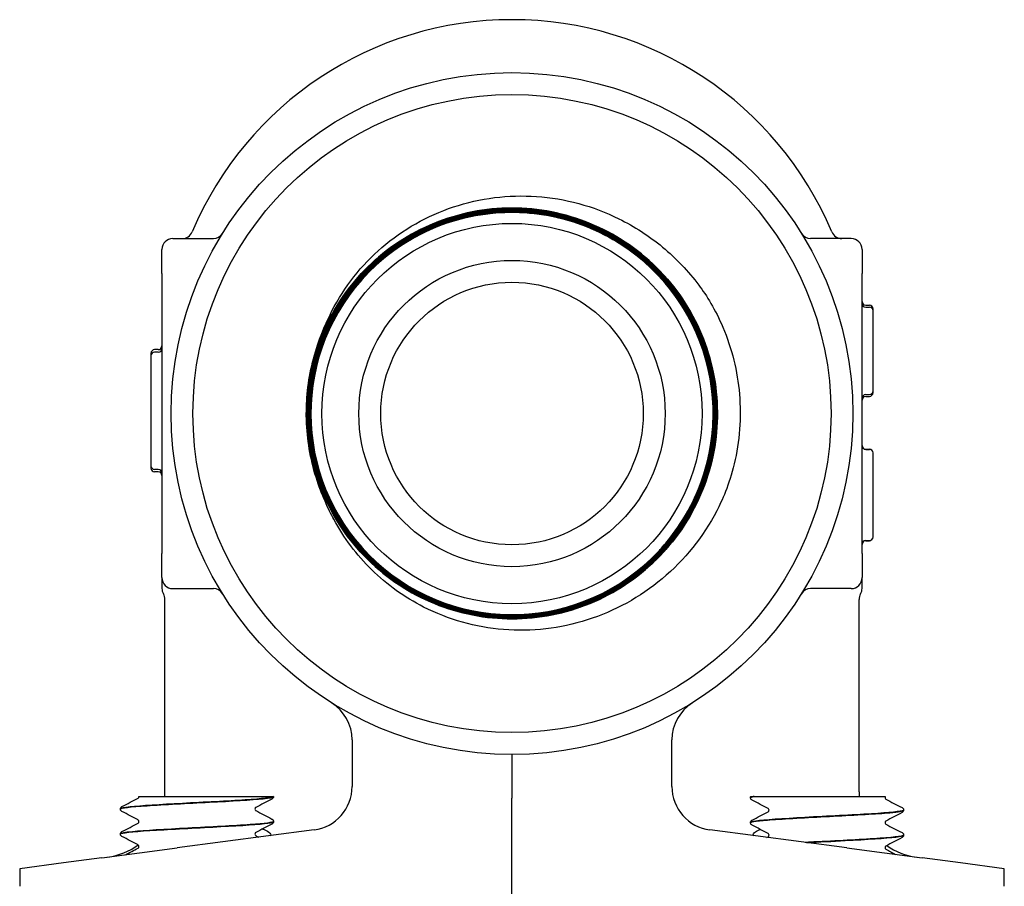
# Model space of a CAD drawing. Header units: inches. Extents: x 24 to 1128, y -94 to 748.
# Tile 512 of 546: x 655.01 to 657.82, y 578.52 to 581. Entities that reach past the tile are written whole.
import ezdxf

# ---------------------------------------------------------------- set-up
doc = ezdxf.new("R2010")
doc.units = ezdxf.units.IN
doc.header["$LTSCALE"] = 32
doc.header["$MEASUREMENT"] = 0
doc.layers.add('Visible (ANSI)', color=7, linetype='Continuous', lineweight=30)

msp = doc.modelspace()

# ---------------------------------------------------------------- linework, layer by layer
at = {"layer": 'Visible (ANSI)'}
for p, q in [((655.44654, 580.37141), (655.56218, 580.37141)), ((657.38404, 580.37141), (657.2684, 580.37141)), ((655.41529, 580.27141), (655.41529, 580.34016)), ((657.41529, 580.34016), (657.41529, 580.27141)), ((655.41529, 580.27141), (655.41529, 580.13889)), ((657.41529, 580.13889), (657.41529, 580.27141)), ((657.42571, 580.18077), (657.43612, 580.18077)), ((657.42571, 580.1755), (657.43612, 580.1755)), ((657.44654, 580.16508), (657.44654, 580.17035)), ((657.44654, 579.93592), (657.44654, 580.16508)), ((655.41529, 580.13889), (655.41529, 579.60392)), ((657.41529, 579.60392), (657.41529, 580.13889)), ((655.40487, 580.05398), (655.39446, 580.05398)), ((655.38404, 580.04356), (655.38404, 580.0365)), ((655.38404, 580.0365), (655.38404, 579.72234)), ((655.40487, 580.04692), (655.39446, 580.04692)), ((657.42571, 579.9255), (657.43612, 579.9255)), ((657.42571, 579.92044), (657.43612, 579.92044)), ((657.44654, 579.93085), (657.44654, 579.93595)), ((657.42571, 579.76955), (657.43612, 579.76955)), ((657.42571, 579.76915), (657.43612, 579.76915)), ((657.44654, 579.75873), (657.44654, 579.75914)), ((657.44654, 579.63888), (657.44654, 579.75873)), ((655.38404, 579.72237), (655.38404, 579.71528)), ((655.40487, 579.71192), (655.39446, 579.71192)), ((655.40487, 579.70486), (655.39446, 579.70486)), ((657.44654, 579.51923), (657.44654, 579.63888)), ((655.41529, 579.60392), (655.41529, 579.47141)), ((657.41529, 579.47141), (657.41529, 579.60392)), ((657.44654, 579.51863), (657.44654, 579.51923)), ((657.42571, 579.50882), (657.43612, 579.50882)), ((657.42571, 579.50821), (657.43612, 579.50821)), ((655.41529, 579.40266), (655.41529, 579.47141)), ((657.41529, 579.47141), (657.41529, 579.40266)), ((655.41529, 579.40266), (655.41529, 579.37206)), ((657.41529, 579.37222), (657.41529, 579.40266)), ((655.44654, 579.37141), (655.56218, 579.37141)), ((657.38404, 579.37141), (657.2684, 579.37141)), ((655.42404, 578.79048), (655.42404, 579.34016)), ((657.40654, 578.79048), (657.40654, 579.34016)), ((655.95851, 578.93932), (655.95851, 578.80603)), ((656.87207, 578.80603), (656.87207, 578.93932)), ((656.41529, 578.89766), (656.41529, 578.77278)), ((655.3495, 578.77766), (655.3495, 578.77766)), ((655.3495, 578.77766), (655.3693, 578.77766)), ((655.3693, 578.77766), (655.7023, 578.77766)), ((655.7023, 578.77766), (655.734, 578.77766)), ((655.73404, 578.77766), (655.734, 578.77766)), ((655.73404, 578.77722), (655.73404, 578.77766)), ((656.41529, 577.99641), (656.41529, 578.77278)), ((657.09654, 578.77404), (657.09654, 578.77471)), ((657.09729, 578.77766), (657.10383, 578.77766)), ((657.10749, 578.77766), (657.10383, 578.77766)), ((657.10749, 578.77766), (657.16765, 578.77766)), ((657.16765, 578.77766), (657.48005, 578.77766)), ((657.48005, 578.77766), (657.48209, 578.77766)), ((655.29654, 578.74147), (655.29654, 578.74214)), ((657.53404, 578.73829), (657.53404, 578.73896)), ((655.73404, 578.70572), (655.73404, 578.70639)), ((657.09654, 578.70254), (657.09654, 578.70321)), ((655.84983, 578.6821), (655.45881, 578.63062)), ((657.37177, 578.63062), (656.98076, 578.6821)), ((655.29654, 578.66997), (655.29654, 578.67064)), ((657.53404, 578.66679), (657.53404, 578.66746)), ((655.24398, 578.60234), (655.45881, 578.63062)), ((657.37177, 578.63062), (657.5866, 578.60234)), ((655.13418, 578.58788), (655.00904, 578.57141)), ((655.24398, 578.60234), (655.13418, 578.58788)), ((657.69641, 578.58788), (657.5866, 578.60234)), ((657.82154, 578.57141), (657.69641, 578.58788)), ((655.00904, 578.57141), (655.00904, 578.54111)), ((657.82154, 578.54111), (657.82154, 578.57141)), ((655.00904, 578.54111), (655.00904, 578.52105)), ((657.82154, 578.52105), (657.82154, 578.54111))]:
    msp.add_line(p, q, dxfattribs=at)
for radius in [0.97375, 0.91125, 0.54316, 0.4375, 0.375]:
    msp.add_circle((656.41529, 579.87141), radius, dxfattribs=at)
for centre, radius, start, end in [((656.41529, 580.00516), 0.99125, 22.87693, 157.12307), ((656.41529, 579.87141), 0.57441, 319.86113, 316.72231), ((655.47322, 580.40266), 0.03125, 270, 337.12307), ((657.35736, 580.40266), 0.03125, 202.87693, 270), ((655.44654, 580.34016), 0.03125, 90, 180), ((655.56218, 580.40266), 0.03125, 270, 328.08862), ((657.2684, 580.40266), 0.03125, 211.91138, 270), ((657.38404, 580.34016), 0.03125, 0, 90), ((657.42571, 580.19118), 0.01042, 180, 270), ((657.42571, 580.18592), 0.01042, 180, 270), ((657.43612, 580.17035), 0.01042, 0, 90), ((657.43612, 580.16508), 0.01042, 0, 90), ((655.39446, 580.04356), 0.01042, 90, 180), ((655.40487, 580.0644), 0.01042, 270, 0), ((655.40487, 580.05734), 0.01042, 270, 0), ((655.39446, 580.0365), 0.01042, 90, 180), ((657.42571, 579.91508), 0.01042, 90, 180), ((657.42571, 579.91002), 0.01042, 90, 180), ((657.43612, 579.93592), 0.01042, 270, 0), ((657.43612, 579.93085), 0.01042, 270, 0), ((656.41529, 579.87141), 0.5875, 178.62118, 181.76001), ((657.42571, 579.77997), 0.01042, 180, 270), ((657.42571, 579.77957), 0.01042, 180, 270), ((657.43612, 579.75914), 0.01042, 0, 90), ((657.43612, 579.75873), 0.01042, 0, 90), ((655.39446, 579.72234), 0.01042, 180, 270), ((655.39446, 579.71528), 0.01042, 180, 270), ((655.40487, 579.7015), 0.01042, 0, 90), ((655.40487, 579.69445), 0.01042, 0, 90), ((657.43612, 579.51923), 0.01042, 270, 0), ((657.43612, 579.51863), 0.01042, 270, 0), ((656.41529, 579.87141), 0.57441, 316.72231, 319.86113), ((657.42571, 579.4984), 0.01042, 90, 180), ((657.42571, 579.49779), 0.01042, 90, 180), ((655.44654, 579.40266), 0.03125, 180, 270), ((657.38404, 579.40266), 0.03125, 270, 0), ((655.44654, 579.37205), 0.03125, 180, 210.68342), ((655.39279, 579.34016), 0.03125, 0, 30.68342), ((655.56218, 579.34016), 0.03125, 31.91138, 90), ((657.2684, 579.34016), 0.03125, 90, 148.08862), ((657.43779, 579.34016), 0.03125, 149.31658, 180), ((657.38404, 579.37205), 0.03125, 329.31658, 0), ((655.83351, 578.93932), 0.125, 0, 58.02878), ((656.99707, 578.93932), 0.125, 121.97122, 180), ((655.23654, 578.79048), 0.1875, 356.07978, 0), ((655.83351, 578.80603), 0.125, 277.5, 0), ((656.99707, 578.80603), 0.125, 180, 262.5), ((657.59404, 578.79048), 0.1875, 180, 183.92022), ((655.23654, 578.79048), 0.1875, 277.5, 306.16215), ((657.59404, 578.79048), 0.1875, 234.79985, 262.5)]:
    msp.add_arc(centre, radius, start, end, dxfattribs=at)
for points, knots in [([(655.90098, 580.16436), (655.93624, 580.23356), (655.98479, 580.29514), (656.10367, 580.39735), (656.17319, 580.43658), (656.32461, 580.48689), (656.40522, 580.49697), (656.56719, 580.48583), (656.64695, 580.46419), (656.76505, 580.40596), (656.80696, 580.37876), (656.88401, 580.31488), (656.91881, 580.27834), (656.94903, 580.23813)], [0, 0, 0, 0, 0.5918694, 0.5918694, 1.1941403, 1.1941403, 1.8068093, 1.8068093, 2.4298728, 2.4298728, 2.8087072, 2.8087072, 3.1913265, 3.1913265, 3.1913265, 3.1913265]), ([(655.82807, 579.85337), (655.82575, 579.92985), (655.8384, 580.00605), (655.89219, 580.1493), (655.93282, 580.21499), (656.03697, 580.32706), (656.09948, 580.37239), (656.23837, 580.43651), (656.3134, 580.45469), (656.46621, 580.46127), (656.54252, 580.4496), (656.68635, 580.39766), (656.7525, 580.35789), (656.86582, 580.25524), (656.9119, 580.19334), (656.97774, 580.05537), (656.99686, 579.98062), (657.00537, 579.82801), (656.99467, 579.75161), (656.9446, 579.60722), (656.9057, 579.54061), (656.80456, 579.42608), (656.74329, 579.37924), (656.60625, 579.3117), (656.5318, 579.29164), (656.3794, 579.28121), (656.30292, 579.29093), (656.158, 579.33914), (656.09095, 579.37716), (655.97522, 579.47678), (655.92764, 579.53741), (655.85841, 579.67349), (655.83742, 579.74764), (655.82506, 579.89979), (655.8338, 579.97634), (655.88014, 580.12176), (655.91729, 580.18925), (656.01537, 580.30616), (656.07535, 580.35448), (656.21045, 580.42538), (656.28428, 580.44729), (656.43617, 580.46157), (656.51277, 580.45381), (656.65868, 580.40935), (656.72659, 580.37308), (656.84466, 580.27656), (656.8937, 580.21723), (656.96626, 580.08312), (656.98909, 580.00963), (657.00529, 579.85803), (656.9985, 579.78138), (656.95593, 579.63502), (656.92055, 579.5667), (656.82559, 579.44749), (656.76693, 579.39773), (656.63384, 579.32352), (656.56068, 579.29977), (656.4094, 579.28167), (656.33273, 579.28748), (656.18593, 579.32817), (656.11721, 579.36266), (655.99688, 579.45603), (655.94642, 579.51402), (655.87057, 579.64608), (655.84591, 579.71888), (655.8259, 579.86982), (655.83074, 579.94651), (655.86954, 580.09372), (655.90313, 580.16283), (655.99491, 580.28425), (656.05222, 580.33541), (656.18322, 580.41288), (656.25565, 580.43844), (656.40623, 580.46035), (656.48293, 580.45649), (656.63052, 580.41959), (656.7, 580.38689), (656.82251, 580.29672), (656.87436, 580.2401), (656.95342, 580.11018), (656.97989, 580.03812), (657.00369, 579.88793), (657.00081, 579.81124), (656.9658, 579.66328), (656.93401, 579.59344), (656.84545, 579.46988), (656.78953, 579.41735), (656.66071, 579.33669), (656.58904, 579.30934), (656.43926, 579.28365), (656.36258, 579.28556), (656.21429, 579.31866), (656.1441, 579.34954), (656.01951, 579.43647), (655.96631, 579.49168), (655.88407, 579.61939), (655.85583, 579.69066), (655.82826, 579.84001), (655.82919, 579.91665), (655.8604, 580.06526), (655.89037, 580.13579), (655.97565, 580.26139), (656.03015, 580.31526), (656.15672, 580.39905), (656.22758, 580.42817), (656.37647, 580.45762), (656.45307, 580.45765), (656.60196, 580.42835), (656.67283, 580.3993), (656.79942, 580.31567), (656.85393, 580.2619), (656.93927, 580.13648), (656.96927, 580.06604), (657.00058, 579.91763), (657.00159, 579.84109), (656.9742, 579.69193), (656.94607, 579.62075), (656.8641, 579.49319), (656.81105, 579.43803), (656.68681, 579.35117), (656.6168, 579.3203), (656.4689, 579.28713), (656.39242, 579.28516), (656.24303, 579.31064), (656.17154, 579.33784), (656.04304, 579.41813), (655.98725, 579.47044), (655.89888, 579.5935), (655.86713, 579.66307), (655.83212, 579.81044), (655.82917, 579.88683), (655.85274, 580.03644), (655.87903, 580.10822), (655.95763, 580.23765), (656.00919, 580.29406), (656.13104, 580.38393), (656.20015, 580.41653), (656.34697, 580.45338), (656.42328, 580.4573), (656.57307, 580.43564), (656.64513, 580.41029), (656.77546, 580.33338), (656.83249, 580.28257), (656.92383, 580.16195), (656.95729, 580.0933), (656.99598, 579.94705), (657.00085, 579.87085), (656.98111, 579.72089), (656.95669, 579.64856), (656.88149, 579.51735), (656.83144, 579.45973), (656.71206, 579.36692), (656.64389, 579.33262), (656.49824, 579.29211), (656.42215, 579.28627), (656.27205, 579.3041), (656.19947, 579.32759), (656.0674, 579.40107), (656.00918, 579.45035), (655.91493, 579.56846), (655.87979, 579.63615), (655.83746, 579.78119), (655.83066, 579.85714), (655.84658, 580.00736), (655.86913, 580.08019), (655.94088, 580.21309), (655.9894, 580.27189), (656.10623, 580.36757), (656.17342, 580.40354), (656.31781, 580.44767), (656.39362, 580.45543), (656.54393, 580.44143), (656.617, 580.41982), (656.75071, 580.3498), (656.81008, 580.30207), (656.90717, 580.18654), (656.94396, 580.11984), (656.9899, 579.97612), (656.99861, 579.90046), (656.98653, 579.75008), (656.96585, 579.6768), (656.89758, 579.5423), (656.85064, 579.48236), (656.73642, 579.38388), (656.67024, 579.34627), (656.5272, 579.29855), (656.45171, 579.28889), (656.30129, 579.29906), (656.2278, 579.31878), (656.09253, 579.3853), (656.03205, 579.43145), (655.93219, 579.54434), (655.89377, 579.60999), (655.84427, 579.75232), (655.83366, 579.82764), (655.84191, 579.97808), (655.86069, 580.05176), (655.92545, 580.18778), (655.9708, 580.2488), (656.08234, 580.35002), (656.14746, 580.38924), (656.28906, 580.44051), (656.36418, 580.45207), (656.51462, 580.44572), (656.58849, 580.42789), (656.72522, 580.3649), (656.78678, 580.32035), (656.88933, 580.21018), (656.92935, 580.1456), (656.98238, 580.00476), (656.99487, 579.92984), (656.99044, 579.77943), (656.97355, 579.70539), (656.91234, 579.56796), (656.86861, 579.50588), (656.75982, 579.40201), (656.6958, 579.3612), (656.55573, 579.30643), (656.48102, 579.29299), (656.33067, 579.29552), (656.25646, 579.31145), (656.11836, 579.37088), (656.05577, 579.41379), (655.9506, 579.52119), (655.90901, 579.58465), (655.8525, 579.72392), (655.83813, 579.7984), (655.83875, 579.94868), (655.85373, 580.02303), (655.91136, 580.16179), (655.95345, 580.22487), (656.05944, 580.33133), (656.12233, 580.37369), (656.26078, 580.43192), (656.33503, 580.44722), (656.4852, 580.44851), (656.55969, 580.43448), (656.69907, 580.37864), (656.76264, 580.33738), (656.87036, 580.23282), (656.91349, 580.17052), (656.97343, 580.0329), (656.98967, 579.9589), (656.99285, 579.80886), (656.97977, 579.73425), (656.92575, 579.59426), (656.88532, 579.53022), (656.7822, 579.42125), (656.72049, 579.37736), (656.58373, 579.31573), (656.51, 579.29856), (656.3601, 579.29348), (656.28538, 579.30561), (656.14481, 579.35782), (656.0803, 579.3974), (655.97011, 579.49907), (655.92547, 579.56018), (655.86215, 579.69605), (655.84407, 579.76952), (655.83709, 579.91924), (655.84826, 579.99406), (655.89865, 580.13519), (655.93739, 580.20015), (656.03759, 580.31155), (656.09808, 580.35693), (656.23306, 580.42192), (656.30624, 580.44092), (656.45576, 580.44979), (656.53067, 580.43958), (656.67233, 580.39101), (656.73774, 580.35312), (656.85033, 580.25441), (656.89644, 580.19453), (656.96309, 580.06048), (656.98301, 579.98759), (656.99376, 579.83829), (656.9845, 579.76331), (656.93813, 579.62226), (656.9019, 579.55738), (656.85442, 579.50112)], [0, 0, 0, 0, 0.5832189, 0.5832189, 1.1663464, 1.1663464, 1.7493825, 1.7493825, 2.3323271, 2.3323271, 2.9151804, 2.9151804, 3.4979422, 3.4979422, 4.0806126, 4.0806126, 4.6631916, 4.6631916, 5.2456792, 5.2456792, 5.8280754, 5.8280754, 6.4103801, 6.4103801, 6.9925935, 6.9925935, 7.5747154, 7.5747154, 8.1567459, 8.1567459, 8.738685, 8.738685, 9.3205327, 9.3205327, 9.9022889, 9.9022889, 10.4839537, 10.4839537, 11.0655271, 11.0655271, 11.6470091, 11.6470091, 12.2283997, 12.2283997, 12.8096989, 12.8096989, 13.3909066, 13.3909066, 13.9720229, 13.9720229, 14.5530478, 14.5530478, 15.1339813, 15.1339813, 15.7148233, 15.7148233, 16.295574, 16.295574, 16.8762332, 16.8762332, 17.456801, 17.456801, 18.0372773, 18.0372773, 18.6176623, 18.6176623, 19.1979558, 19.1979558, 19.7781579, 19.7781579, 20.3582685, 20.3582685, 20.9382878, 20.9382878, 21.5182156, 21.5182156, 22.098052, 22.098052, 22.677797, 22.677797, 23.2574505, 23.2574505, 23.8370126, 23.8370126, 24.4164833, 24.4164833, 24.9958626, 24.9958626, 25.5751504, 25.5751504, 26.1543469, 26.1543469, 26.7334519, 26.7334519, 27.3124654, 27.3124654, 27.8913876, 27.8913876, 28.4702183, 28.4702183, 29.0489575, 29.0489575, 29.6276054, 29.6276054, 30.2061618, 30.2061618, 30.7846268, 30.7846268, 31.3630004, 31.3630004, 31.9412825, 31.9412825, 32.5194732, 32.5194732, 33.0975725, 33.0975725, 33.6755803, 33.6755803, 34.2534967, 34.2534967, 34.8313217, 34.8313217, 35.4090552, 35.4090552, 35.9866974, 35.9866974, 36.564248, 36.564248, 37.1417073, 37.1417073, 37.7190751, 37.7190751, 38.2963515, 38.2963515, 38.8735364, 38.8735364, 39.45063, 39.45063, 40.027632, 40.027632, 40.6045427, 40.6045427, 41.1813619, 41.1813619, 41.7580897, 41.7580897, 42.334726, 42.334726, 42.9112709, 42.9112709, 43.4877244, 43.4877244, 44.0640864, 44.0640864, 44.640357, 44.640357, 45.2165362, 45.2165362, 45.7926239, 45.7926239, 46.3686202, 46.3686202, 46.9445251, 46.9445251, 47.5203385, 47.5203385, 48.0960604, 48.0960604, 48.671691, 48.671691, 49.2472301, 49.2472301, 49.8226777, 49.8226777, 50.398034, 50.398034, 50.9732987, 50.9732987, 51.5484721, 51.5484721, 52.123554, 52.123554, 52.6985444, 52.6985444, 53.2734434, 53.2734434, 53.848251, 53.848251, 54.4229671, 54.4229671, 54.9975918, 54.9975918, 55.5721251, 55.5721251, 56.1465669, 56.1465669, 56.7209172, 56.7209172, 57.2951761, 57.2951761, 57.8693436, 57.8693436, 58.4434196, 58.4434196, 59.0174042, 59.0174042, 59.5912974, 59.5912974, 60.1650991, 60.1650991, 60.7388093, 60.7388093, 61.3124281, 61.3124281, 61.8859555, 61.8859555, 62.4593914, 62.4593914, 63.0327359, 63.0327359, 63.6059889, 63.6059889, 64.1791505, 64.1791505, 64.7522206, 64.7522206, 65.3251993, 65.3251993, 65.8980865, 65.8980865, 66.4708823, 66.4708823, 67.0435866, 67.0435866, 67.6161995, 67.6161995, 68.1887209, 68.1887209, 68.7611509, 68.7611509, 69.3334894, 69.3334894, 69.9057365, 69.9057365, 70.4778922, 70.4778922, 71.0499563, 71.0499563, 71.6219291, 71.6219291, 72.1938104, 72.1938104, 72.7656002, 72.7656002, 73.3372986, 73.3372986, 73.9089055, 73.9089055, 74.480421, 74.480421, 75.051845, 75.051845, 75.6231776, 75.6231776, 76.1944187, 76.1944187, 76.7655683, 76.7655683, 77.3366265, 77.3366265, 77.9075933, 77.9075933, 78.4784686, 78.4784686, 79.0492524, 79.0492524, 79.6199448, 79.6199448, 80.1815227, 80.1815227, 80.1815227, 80.1815227]), ([(656.83348, 579.47763), (656.85657, 579.50213), (656.87751, 579.52866), (656.93702, 579.61956), (656.96538, 579.68957), (656.99367, 579.83655), (656.99332, 579.9121), (656.96367, 580.05883), (656.93465, 580.1286), (656.85149, 580.2531), (656.79814, 580.30664), (656.67391, 580.39024), (656.60421, 580.41951), (656.45751, 580.44968), (656.38191, 580.45029), (656.23472, 580.42248), (656.16453, 580.39433), (656.03891, 580.3127), (655.98467, 580.26), (655.89944, 580.13675), (655.86927, 580.06739), (655.83722, 579.92098), (655.83566, 579.84535), (655.86161, 579.69772), (655.88889, 579.62714), (655.96898, 579.50041), (656.02102, 579.44546), (656.14326, 579.35862), (656.21228, 579.32756), (656.35836, 579.29364), (656.43402, 579.29111), (656.58206, 579.31521), (656.65303, 579.34161), (656.78085, 579.42013), (656.83648, 579.47151), (656.92492, 579.59272), (656.95688, 579.66138), (656.99267, 579.80712), (656.99616, 579.88279), (656.97393, 580.03122), (656.94841, 580.10256), (656.87146, 580.23145), (656.82076, 580.28777), (656.70061, 580.3778), (656.6323, 580.41065), (656.48694, 580.44831), (656.41127, 580.45276), (656.26247, 580.43239), (656.19076, 580.40777), (656.06082, 580.33241), (656.00383, 580.28239), (655.91223, 580.16331), (655.8785, 580.09539), (655.83897, 579.95042), (655.83356, 579.87476), (655.85205, 579.72561), (655.87578, 579.65356), (655.94953, 579.52259), (655.99886, 579.46493), (656.11684, 579.37176), (656.18438, 579.33715), (656.32893, 579.29576), (656.40456, 579.28939), (656.55403, 579.306), (656.62643, 579.32883), (656.75841, 579.40096), (656.81672, 579.44958), (656.91144, 579.56645), (656.94693, 579.63359), (656.99017, 579.7777), (656.99751, 579.85329), (656.98279, 580.00305), (656.96086, 580.07578), (656.89036, 580.20876), (656.84245, 580.26772), (656.72671, 580.36397), (656.65999, 580.40034), (656.51635, 580.44543), (656.4408, 580.45373), (656.29077, 580.4409), (656.21772, 580.41989), (656.08378, 580.35103), (656.02417, 580.30384), (655.9264, 580.18926), (655.88917, 580.12296), (655.84222, 579.9798), (655.83296, 579.90432), (655.8439, 579.75404), (655.864, 579.68068), (655.93119, 579.54579), (655.97765, 579.48555), (656.09106, 579.38627), (656.15693, 579.34818), (656.29956, 579.29939), (656.37497, 579.28916), (656.52548, 579.2982), (656.59913, 579.31738), (656.73496, 579.3829), (656.79582, 579.42863), (656.8966, 579.54084), (656.93555, 579.60626), (656.98617, 579.74836), (656.99736, 579.82368), (656.99023, 579.97439), (656.97197, 580.04833), (656.90813, 580.18506), (656.86315, 580.24654), (656.75216, 580.3488), (656.68719, 580.3886), (656.54565, 580.44105), (656.47043, 580.4532), (656.31955, 580.44798), (656.24533, 580.43065), (656.10772, 580.36851), (656.04563, 580.32429), (655.9419, 580.21452), (655.90126, 580.15003), (655.84698, 580.00907), (655.83387, 579.93396), (655.83718, 579.78292), (655.85358, 579.70845), (655.91401, 579.56996), (655.95747, 579.50728), (656.06598, 579.40211), (656.12999, 579.36062), (656.27034, 579.30452), (656.34533, 579.29045), (656.49649, 579.29185), (656.57122, 579.30731), (656.71055, 579.36602), (656.77382, 579.4087), (656.88043, 579.51594), (656.92275, 579.57947), (656.98067, 579.71918), (656.9957, 579.79404), (656.99622, 579.9453), (656.98169, 580.02027), (656.92472, 580.16042), (656.88281, 580.22427), (656.77686, 580.3323), (656.71384, 580.37546), (656.57478, 580.43518), (656.50007, 580.45116), (656.34873, 580.4536), (656.27353, 580.44002), (656.13258, 580.38479), (656.06817, 580.34367), (655.95872, 580.23903), (655.91475, 580.17652), (655.85323, 580.03814), (655.83628, 579.96359), (655.83192, 579.81219), (655.84456, 579.73679), (655.89803, 579.59505), (655.93836, 579.53008), (656.04167, 579.41925), (656.10366, 579.37445), (656.24134, 579.31114), (656.31571, 579.29324), (656.46714, 579.28696), (656.54275, 579.29864), (656.68524, 579.35035), (656.75076, 579.38987), (656.86297, 579.49183), (656.90858, 579.55329), (656.97367, 579.69025), (656.99252, 579.76443), (657.00073, 579.91587), (656.99, 579.99167), (656.94008, 580.1349), (656.90136, 580.20096), (656.80076, 580.31452), (656.73985, 580.36094), (656.60364, 580.4278), (656.52965, 580.44761), (656.37824, 580.45774), (656.30226, 580.44797), (656.15831, 580.39984), (656.09172, 580.36193), (655.97682, 580.26272), (655.92961, 580.20236), (655.86097, 580.06693), (655.84022, 579.99315), (655.82815, 579.84177), (655.83697, 579.76563), (655.88331, 579.62099), (655.92038, 579.55388), (656.01819, 579.43765), (656.07799, 579.38965), (656.21263, 579.31926), (656.28618, 579.29755), (656.43749, 579.28356), (656.51379, 579.29142), (656.6591, 579.33594), (656.72672, 579.37219), (656.84425, 579.46858), (656.89304, 579.5278), (656.96518, 579.66162), (656.98783, 579.73494), (657.00375, 579.88616), (656.99686, 579.96261), (656.95415, 580.10856), (656.91874, 580.17668), (656.82379, 580.2955), (656.76516, 580.34507), (656.63218, 580.41895), (656.5591, 580.44254), (656.408, 580.46039), (656.33142, 580.45446), (656.18484, 580.41359), (656.11624, 580.37902), (655.99615, 580.28553), (655.9458, 580.22749), (655.8702, 580.09537), (655.84566, 580.02255), (655.82589, 579.87159), (655.83084, 579.7949), (655.86988, 579.64771), (655.9036, 579.57864), (655.99562, 579.45729), (656.05305, 579.40618), (656.18429, 579.32885), (656.25684, 579.30338), (656.40763, 579.28167), (656.48443, 579.28566), (656.63219, 579.32285), (656.70173, 579.35571), (656.82432, 579.44625), (656.87619, 579.50306), (656.95522, 579.63339), (656.98163, 579.70565), (657.00526, 579.85626), (657.00225, 579.93315), (656.96691, 580.08147), (656.93492, 580.15147), (656.84589, 580.27527), (656.7897, 580.32789), (656.6603, 580.40862), (656.58833, 580.43597), (656.43794, 580.46152), (656.36097, 580.45948), (656.21212, 580.426), (656.14167, 580.39488), (656.01667, 580.30737), (655.96331, 580.25182), (655.88088, 580.12338), (655.85261, 580.05171), (655.82514, 579.90157), (655.8262, 579.82452), (655.8578, 579.67516), (655.88805, 579.60428), (655.97402, 579.4781), (656.02893, 579.424), (656.1564, 579.3399), (656.22774, 579.3107), (656.37763, 579.28131), (656.45473, 579.28139), (656.60457, 579.31112), (656.67588, 579.34048), (656.80322, 579.4249), (656.85805, 579.47915), (656.94381, 579.60562), (656.97393, 579.67664), (657.00525, 579.82623), (657.00614, 579.90338), (656.9783, 580.05368), (656.94983, 580.1254), (656.86698, 580.25389), (656.8134, 580.30943), (656.68794, 580.39685), (656.61727, 580.42789), (656.46799, 580.46112), (656.39081, 580.463), (656.24007, 580.43705), (656.16795, 580.40947), (656.03833, 580.32821), (655.98208, 580.2753), (655.90348, 580.1655), (655.87671, 580.11308), (655.83957, 580.00205), (655.82939, 579.94407), (655.82796, 579.88555)], [24.7442257, 24.7442257, 24.7442257, 24.7442257, 25.0019287, 25.0019287, 25.572211, 25.572211, 26.1425846, 26.1425846, 26.7130496, 26.7130496, 27.283606, 27.283606, 27.8542538, 27.8542538, 28.4249929, 28.4249929, 28.9958235, 28.9958235, 29.5667455, 29.5667455, 30.1377589, 30.1377589, 30.7088637, 30.7088637, 31.2800598, 31.2800598, 31.8513474, 31.8513474, 32.4227264, 32.4227264, 32.9941967, 32.9941967, 33.5657585, 33.5657585, 34.1374116, 34.1374116, 34.7091561, 34.7091561, 35.2809921, 35.2809921, 35.8529194, 35.8529194, 36.4249381, 36.4249381, 36.9970482, 36.9970482, 37.5692497, 37.5692497, 38.1415426, 38.1415426, 38.7139268, 38.7139268, 39.2864025, 39.2864025, 39.8589696, 39.8589696, 40.431628, 40.431628, 41.0043778, 41.0043778, 41.5772191, 41.5772191, 42.1501517, 42.1501517, 42.7231757, 42.7231757, 43.2962911, 43.2962911, 43.8694978, 43.8694978, 44.442796, 44.442796, 45.0161856, 45.0161856, 45.5896665, 45.5896665, 46.1632388, 46.1632388, 46.7369025, 46.7369025, 47.3106576, 47.3106576, 47.8845041, 47.8845041, 48.458442, 48.458442, 49.0324712, 49.0324712, 49.6065919, 49.6065919, 50.1808039, 50.1808039, 50.7551073, 50.7551073, 51.3295021, 51.3295021, 51.9039883, 51.9039883, 52.4785658, 52.4785658, 53.0532348, 53.0532348, 53.6279951, 53.6279951, 54.2028468, 54.2028468, 54.7777899, 54.7777899, 55.3528244, 55.3528244, 55.9279502, 55.9279502, 56.5031675, 56.5031675, 57.0784761, 57.0784761, 57.6538761, 57.6538761, 58.2293675, 58.2293675, 58.8049502, 58.8049502, 59.3806244, 59.3806244, 59.9563899, 59.9563899, 60.5322468, 60.5322468, 61.1081951, 61.1081951, 61.6842347, 61.6842347, 62.2603657, 62.2603657, 62.8365881, 62.8365881, 63.4129019, 63.4129019, 63.9893071, 63.9893071, 64.5658036, 64.5658036, 65.1423916, 65.1423916, 65.7190709, 65.7190709, 66.2958415, 66.2958415, 66.8727036, 66.8727036, 67.449657, 67.449657, 68.0267018, 68.0267018, 68.603838, 68.603838, 69.1810655, 69.1810655, 69.7583844, 69.7583844, 70.3357947, 70.3357947, 70.9132964, 70.9132964, 71.4908894, 71.4908894, 72.0685738, 72.0685738, 72.6463496, 72.6463496, 73.2242168, 73.2242168, 73.8021753, 73.8021753, 74.3802252, 74.3802252, 74.9583665, 74.9583665, 75.5365991, 75.5365991, 76.1149231, 76.1149231, 76.6933385, 76.6933385, 77.2718453, 77.2718453, 77.8504434, 77.8504434, 78.4291329, 78.4291329, 79.0079138, 79.0079138, 79.586786, 79.586786, 80.1657496, 80.1657496, 80.7448046, 80.7448046, 81.3239509, 81.3239509, 81.9031886, 81.9031886, 82.4825177, 82.4825177, 83.0619381, 83.0619381, 83.6414499, 83.6414499, 84.2210531, 84.2210531, 84.8007477, 84.8007477, 85.3805336, 85.3805336, 85.9604108, 85.9604108, 86.5403795, 86.5403795, 87.1204395, 87.1204395, 87.7005908, 87.7005908, 88.2808336, 88.2808336, 88.8611677, 88.8611677, 89.4415931, 89.4415931, 90.0221099, 90.0221099, 90.6027181, 90.6027181, 91.1834177, 91.1834177, 91.7642086, 91.7642086, 92.3450909, 92.3450909, 92.9260645, 92.9260645, 93.5071295, 93.5071295, 94.0882858, 94.0882858, 94.6695336, 94.6695336, 95.2508726, 95.2508726, 95.8323031, 95.8323031, 96.4138249, 96.4138249, 96.995438, 96.995438, 97.5771426, 97.5771426, 98.1589384, 98.1589384, 98.7408257, 98.7408257, 99.3228043, 99.3228043, 99.9048742, 99.9048742, 100.4870355, 100.4870355, 101.0692882, 101.0692882, 101.6516322, 101.6516322, 102.2340676, 102.2340676, 102.8165944, 102.8165944, 103.3992125, 103.3992125, 103.9819219, 103.9819219, 104.4277936, 104.4277936, 104.8737194, 104.8737194, 104.8737194, 104.8737194]), ([(656.94903, 580.23813), (656.97126, 580.20855), (656.99606, 580.16856), (657.04335, 580.05733), (657.05935, 579.99247), (657.06494, 579.92646)], [0, 0, 0, 0, 0.28196185, 0.28196185, 0.6226335, 0.6226335, 0.6226335, 0.6226335]), ([(655.82796, 579.88555), (655.82923, 579.94059), (655.83791, 579.99505), (655.86879, 580.09844), (655.88739, 580.13769), (655.90098, 580.16436)], [0.03549164, 0.03549164, 0.03549164, 0.03549164, 0.45566772, 0.45566772, 0.85591276, 0.85591276, 0.85591276, 0.85591276]), ([(657.06494, 579.92646), (657.07059, 579.85981), (657.06559, 579.79255), (657.03564, 579.66778), (657.01524, 579.6221), (657.00008, 579.59324)], [0, 0, 0, 0, 0.50969402, 0.50969402, 0.97918413, 0.97918413, 0.97918413, 0.97918413]), ([(655.90625, 579.5694), (655.89114, 579.5976), (655.87138, 579.63794), (655.83894, 579.74274), (655.82972, 579.79774), (655.82807, 579.85337)], [0, 0, 0, 0, 0.24378304, 0.24378304, 0.49639854, 0.49639854, 0.49639854, 0.49639854]), ([(657.00008, 579.59324), (656.96119, 579.51921), (656.90832, 579.45343), (656.78116, 579.34684), (656.70843, 579.3067), (656.55281, 579.25716), (656.47159, 579.24778), (656.31142, 579.26082), (656.23399, 579.28262), (656.10838, 579.34653), (656.05832, 579.38241), (655.97135, 579.46754), (655.9348, 579.51612), (655.90625, 579.5694)], [0, 0, 0, 0, 0.637222, 0.637222, 1.2647089, 1.2647089, 1.8824576, 1.8824576, 2.490465, 2.490465, 2.9578106, 2.9578106, 3.4191938, 3.4191938, 3.4191938, 3.4191938]), ([(655.29654, 578.74145), (655.29646, 578.74472), (655.32502, 578.748), (655.37281, 578.75128), (655.42114, 578.75459), (655.4882, 578.7579), (655.55104, 578.76122), (655.61418, 578.76454), (655.67185, 578.76787), (655.70414, 578.7712), (655.72361, 578.77321), (655.73401, 578.77522), (655.73404, 578.77722)], [-9.4333151, -9.4333151, -9.4333151, -9.4333151, -8.569564, -8.569564, -8.569564, -7.6960367, -7.6960367, -7.6960367, -6.8183862, -6.8183862, -6.8183862, -6.2894058, -6.2894058, -6.2894058, -6.2894058]), ([(655.734, 578.77766), (655.7327, 578.77436), (655.70215, 578.77105), (655.65274, 578.76775), (655.60333, 578.76444), (655.53599, 578.76114), (655.47364, 578.75784), (655.4113, 578.75453), (655.35511, 578.75123), (655.3242, 578.74793), (655.30616, 578.746), (655.29693, 578.74407), (655.29685, 578.74214)], [0.0265881, 0.0265881, 0.0265881, 0.0265881, 0.8976269, 0.8976269, 0.8976269, 1.7685955, 1.7685955, 1.7685955, 2.6394946, 2.6394946, 2.6394946, 3.1478132, 3.1478132, 3.1478132, 3.1478132]), ([(655.34727, 578.77306), (655.34727, 578.77306), (655.34751, 578.77315), (655.34827, 578.77395), (655.34863, 578.7744), (655.34926, 578.77574), (655.3495, 578.77664), (655.3495, 578.77756)], [0.002645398, 0.002645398, 0.002645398, 0.002645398, 0.027589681, 0.027589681, 0.042171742, 0.042171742, 0.057287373, 0.057287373, 0.057287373, 0.057287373]), ([(655.73404, 578.7772), (655.73398, 578.77574), (655.73343, 578.77437), (655.73219, 578.77249), (655.73152, 578.77188), (655.73036, 578.77099), (655.72984, 578.77068), (655.72933, 578.77042)], [0, 0, 0, 0, 0.020588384, 0.020588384, 0.04017257, 0.04017257, 0.058516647, 0.058516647, 0.058516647, 0.058516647]), ([(657.10125, 578.76724), (657.10047, 578.76765), (657.09962, 578.76815), (657.09822, 578.76959), (657.09772, 578.77023), (657.0969, 578.77189), (657.09659, 578.77294), (657.09654, 578.77402)], [0, 0, 0, 0, 0.028459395, 0.028459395, 0.043235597, 0.043235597, 0.058545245, 0.058545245, 0.058545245, 0.058545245]), ([(657.48109, 578.77438), (657.48109, 578.77299), (657.48165, 578.7717), (657.48259, 578.77042), (657.48294, 578.77014), (657.48325, 578.76991), (657.48331, 578.76988), (657.48331, 578.76988)], [0, 0, 0, 0, 0.022828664, 0.022828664, 0.041633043, 0.041633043, 0.054614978, 0.054614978, 0.054614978, 0.054614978]), ([(655.29654, 578.74217), (655.29661, 578.74362), (655.29715, 578.74499), (655.2984, 578.74687), (655.29906, 578.74748), (655.30022, 578.74837), (655.30074, 578.74868), (655.30125, 578.74895)], [0, 0, 0, 0, 0.020588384, 0.020588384, 0.04017257, 0.04017257, 0.058516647, 0.058516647, 0.058516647, 0.058516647]), ([(655.30125, 578.73467), (655.30047, 578.73508), (655.29962, 578.73557), (655.29822, 578.73702), (655.29772, 578.73766), (655.2969, 578.73931), (655.29659, 578.74036), (655.29654, 578.74145)], [0, 0, 0, 0, 0.028459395, 0.028459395, 0.043235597, 0.043235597, 0.058545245, 0.058545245, 0.058545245, 0.058545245]), ([(655.68331, 578.7463), (655.68331, 578.7463), (655.68307, 578.74621), (655.68231, 578.74541), (655.68195, 578.74496), (655.68132, 578.74363), (655.68109, 578.74272), (655.68109, 578.74181)], [0.002645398, 0.002645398, 0.002645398, 0.002645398, 0.027589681, 0.027589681, 0.042171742, 0.042171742, 0.057287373, 0.057287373, 0.057287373, 0.057287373]), ([(655.68109, 578.74181), (655.68109, 578.74042), (655.68165, 578.73913), (655.68259, 578.73784), (655.68294, 578.73757), (655.68325, 578.73734), (655.68331, 578.73731), (655.68331, 578.73731)], [0, 0, 0, 0, 0.022828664, 0.022828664, 0.041633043, 0.041633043, 0.054614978, 0.054614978, 0.054614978, 0.054614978]), ([(657.0966, 578.70252), (657.09671, 578.70548), (657.11953, 578.70844), (657.15945, 578.7114), (657.20436, 578.71473), (657.27006, 578.71806), (657.33383, 578.72139), (657.39737, 578.7247), (657.45781, 578.72802), (657.49442, 578.73134), (657.52, 578.73366), (657.53361, 578.73598), (657.53382, 578.73829)], [-12.8541981, -12.8541981, -12.8541981, -12.8541981, -12.0740419, -12.0740419, -12.0740419, -11.1962178, -11.1962178, -11.1962178, -10.321672, -10.321672, -10.321672, -9.7102888, -9.7102888, -9.7102888, -9.7102888]), ([(657.534, 578.73899), (657.53404, 578.73866), (657.5338, 578.73834), (657.53328, 578.73802), (657.52801, 578.73471), (657.49362, 578.73141), (657.44182, 578.72811), (657.3877, 578.72466), (657.3156, 578.7212), (657.25208, 578.71775), (657.18905, 578.71433), (657.13582, 578.7109), (657.11173, 578.70748), (657.10172, 578.70606), (657.09682, 578.70463), (657.09688, 578.70321)], [3.4247869, 3.4247869, 3.4247869, 3.4247869, 3.5103246, 3.5103246, 3.5103246, 4.381086, 4.381086, 4.381086, 5.2910547, 5.2910547, 5.2910547, 6.1939142, 6.1939142, 6.1939142, 6.5686962, 6.5686962, 6.5686962, 6.5686962]), ([(657.1495, 578.73863), (657.1495, 578.74001), (657.14893, 578.74131), (657.148, 578.74259), (657.14764, 578.74286), (657.14733, 578.74309), (657.14727, 578.74312), (657.14727, 578.74312)], [0, 0, 0, 0, 0.022828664, 0.022828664, 0.041633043, 0.041633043, 0.054614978, 0.054614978, 0.054614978, 0.054614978]), ([(657.14727, 578.73413), (657.14727, 578.73413), (657.14751, 578.73423), (657.14827, 578.73502), (657.14863, 578.73548), (657.14926, 578.73681), (657.1495, 578.73771), (657.1495, 578.73863)], [0.002645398, 0.002645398, 0.002645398, 0.002645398, 0.027589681, 0.027589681, 0.042171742, 0.042171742, 0.057287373, 0.057287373, 0.057287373, 0.057287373]), ([(657.52933, 578.74577), (657.53012, 578.74536), (657.53096, 578.74486), (657.53236, 578.74341), (657.53286, 578.74278), (657.53369, 578.74112), (657.53399, 578.74007), (657.53404, 578.73899)], [0, 0, 0, 0, 0.028459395, 0.028459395, 0.043235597, 0.043235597, 0.058545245, 0.058545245, 0.058545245, 0.058545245]), ([(657.53404, 578.73827), (657.53398, 578.73681), (657.53343, 578.73544), (657.53219, 578.73357), (657.53152, 578.73295), (657.53036, 578.73206), (657.52984, 578.73175), (657.52933, 578.73149)], [0, 0, 0, 0, 0.020588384, 0.020588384, 0.04017257, 0.04017257, 0.058516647, 0.058516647, 0.058516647, 0.058516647]), ([(655.29664, 578.66995), (655.29656, 578.67049), (655.29725, 578.67104), (655.29873, 578.67158), (655.30771, 578.6749), (655.34578, 578.67821), (655.3999, 578.68152), (655.45393, 578.68483), (655.52295, 578.68814), (655.58339, 578.69145), (655.64375, 578.69475), (655.69444, 578.69806), (655.71818, 578.70136), (655.72862, 578.70282), (655.73376, 578.70427), (655.73371, 578.70572)], [-15.7165004, -15.7165004, -15.7165004, -15.7165004, -15.5726718, -15.5726718, -15.5726718, -14.6990684, -14.6990684, -14.6990684, -13.8268003, -13.8268003, -13.8268003, -12.9557305, -12.9557305, -12.9557305, -12.5725911, -12.5725911, -12.5725911, -12.5725911]), ([(655.73399, 578.70642), (655.73388, 578.70337), (655.70964, 578.70033), (655.66765, 578.69728), (655.62114, 578.69391), (655.55382, 578.69054), (655.48947, 578.68717), (655.4255, 578.68382), (655.36573, 578.68047), (655.33102, 578.67712), (655.30866, 578.67496), (655.29698, 578.6728), (655.29683, 578.67064)], [6.2870892, 6.2870892, 6.2870892, 6.2870892, 7.0897201, 7.0897201, 7.0897201, 7.9785276, 7.9785276, 7.9785276, 8.8619138, 8.8619138, 8.8619138, 9.4309985, 9.4309985, 9.4309985, 9.4309985]), ([(655.3495, 578.70606), (655.3495, 578.70744), (655.34893, 578.70873), (655.348, 578.71002), (655.34764, 578.71029), (655.34733, 578.71052), (655.34727, 578.71055), (655.34727, 578.71055)], [0, 0, 0, 0, 0.022828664, 0.022828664, 0.041633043, 0.041633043, 0.054614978, 0.054614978, 0.054614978, 0.054614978]), ([(655.34727, 578.70156), (655.34727, 578.70156), (655.34751, 578.70165), (655.34827, 578.70245), (655.34863, 578.7029), (655.34926, 578.70424), (655.3495, 578.70514), (655.3495, 578.70606)], [0.002645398, 0.002645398, 0.002645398, 0.002645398, 0.027589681, 0.027589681, 0.042171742, 0.042171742, 0.057287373, 0.057287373, 0.057287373, 0.057287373]), ([(655.72933, 578.7132), (655.73012, 578.71279), (655.73096, 578.71229), (655.73236, 578.71084), (655.73286, 578.71021), (655.73369, 578.70855), (655.73399, 578.7075), (655.73404, 578.70642)], [0, 0, 0, 0, 0.028459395, 0.028459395, 0.043235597, 0.043235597, 0.058545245, 0.058545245, 0.058545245, 0.058545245]), ([(655.73404, 578.7057), (655.73398, 578.70424), (655.73343, 578.70287), (655.73219, 578.70099), (655.73152, 578.70038), (655.73036, 578.69949), (655.72984, 578.69918), (655.72933, 578.69892)], [0, 0, 0, 0, 0.020588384, 0.020588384, 0.04017257, 0.04017257, 0.058516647, 0.058516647, 0.058516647, 0.058516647]), ([(657.09654, 578.70324), (657.09661, 578.7047), (657.09715, 578.70606), (657.0984, 578.70794), (657.09906, 578.70855), (657.10022, 578.70945), (657.10074, 578.70976), (657.10125, 578.71002)], [0, 0, 0, 0, 0.020588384, 0.020588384, 0.04017257, 0.04017257, 0.058516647, 0.058516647, 0.058516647, 0.058516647]), ([(657.10125, 578.69574), (657.10047, 578.69615), (657.09962, 578.69665), (657.09822, 578.69809), (657.09772, 578.69873), (657.0969, 578.70039), (657.09659, 578.70144), (657.09654, 578.70252)], [0, 0, 0, 0, 0.028459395, 0.028459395, 0.043235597, 0.043235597, 0.058545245, 0.058545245, 0.058545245, 0.058545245]), ([(657.48331, 578.70737), (657.48331, 578.70737), (657.48307, 578.70728), (657.48231, 578.70649), (657.48195, 578.70603), (657.48132, 578.7047), (657.48109, 578.7038), (657.48109, 578.70288)], [0.002645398, 0.002645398, 0.002645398, 0.002645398, 0.027589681, 0.027589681, 0.042171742, 0.042171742, 0.057287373, 0.057287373, 0.057287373, 0.057287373]), ([(657.48109, 578.70288), (657.48109, 578.70149), (657.48165, 578.7002), (657.48259, 578.69892), (657.48294, 578.69864), (657.48325, 578.69841), (657.48331, 578.69838), (657.48331, 578.69838)], [0, 0, 0, 0, 0.022828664, 0.022828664, 0.041633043, 0.041633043, 0.054614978, 0.054614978, 0.054614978, 0.054614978]), ([(655.29654, 578.67067), (655.29661, 578.67212), (655.29715, 578.67349), (655.2984, 578.67537), (655.29906, 578.67598), (655.30022, 578.67687), (655.30074, 578.67718), (655.30125, 578.67745)], [0, 0, 0, 0, 0.020588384, 0.020588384, 0.04017257, 0.04017257, 0.058516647, 0.058516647, 0.058516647, 0.058516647]), ([(655.68331, 578.6748), (655.68331, 578.6748), (655.68307, 578.67471), (655.68231, 578.67391), (655.68195, 578.67346), (655.68132, 578.67213), (655.68109, 578.67122), (655.68109, 578.67031)], [0.002645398, 0.002645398, 0.002645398, 0.002645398, 0.027589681, 0.027589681, 0.042171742, 0.042171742, 0.057287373, 0.057287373, 0.057287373, 0.057287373]), ([(655.70249, 578.68486), (655.7034, 578.68459), (655.70428, 578.68431), (655.71404, 578.68095), (655.7203, 578.67667), (655.72749, 578.66915), (655.72789, 578.66605), (655.7248, 578.66564)], [0.70381996, 0.70381996, 0.70381996, 0.70381996, 0.71949334, 0.71949334, 0.88239765, 0.88239765, 1.0591032, 1.0591032, 1.0591032, 1.0591032]), ([(657.10578, 578.66564), (657.10431, 578.66583), (657.10363, 578.66663), (657.104, 578.6712), (657.11015, 578.67761), (657.12204, 578.68275), (657.12317, 578.6832), (657.12437, 578.68364)], [0, 0, 0, 0, 0.08181539, 0.08181539, 0.30693367, 0.30693367, 0.32918333, 0.32918333, 0.32918333, 0.32918333]), ([(657.52933, 578.67427), (657.53012, 578.67386), (657.53096, 578.67336), (657.53236, 578.67191), (657.53286, 578.67128), (657.53369, 578.66962), (657.53399, 578.66857), (657.53404, 578.66749)], [0, 0, 0, 0, 0.028459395, 0.028459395, 0.043235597, 0.043235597, 0.058545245, 0.058545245, 0.058545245, 0.058545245]), ([(655.30125, 578.66317), (655.30047, 578.66358), (655.29962, 578.66407), (655.29822, 578.66552), (655.29772, 578.66616), (655.2969, 578.66781), (655.29659, 578.66886), (655.29654, 578.66995)], [0, 0, 0, 0, 0.028459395, 0.028459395, 0.043235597, 0.043235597, 0.058545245, 0.058545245, 0.058545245, 0.058545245]), ([(655.68109, 578.67031), (655.68109, 578.66892), (655.68165, 578.66763), (655.68259, 578.66634), (655.68294, 578.66607), (655.68325, 578.66584), (655.68331, 578.66581), (655.68331, 578.66581)], [0, 0, 0, 0, 0.022828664, 0.022828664, 0.041633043, 0.041633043, 0.054614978, 0.054614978, 0.054614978, 0.054614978]), ([(657.1495, 578.66713), (657.1495, 578.66851), (657.14893, 578.66981), (657.148, 578.67109), (657.14764, 578.67136), (657.14733, 578.67159), (657.14727, 578.67162), (657.14727, 578.67162)], [0, 0, 0, 0, 0.022828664, 0.022828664, 0.041633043, 0.041633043, 0.054614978, 0.054614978, 0.054614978, 0.054614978]), ([(657.14727, 578.66263), (657.14727, 578.66263), (657.14751, 578.66273), (657.14827, 578.66352), (657.14863, 578.66398), (657.14926, 578.66531), (657.1495, 578.66621), (657.1495, 578.66713)], [0.002645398, 0.002645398, 0.002645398, 0.002645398, 0.027589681, 0.027589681, 0.042171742, 0.042171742, 0.057287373, 0.057287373, 0.057287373, 0.057287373]), ([(657.53403, 578.66749), (657.53404, 578.66735), (657.534, 578.66721), (657.53391, 578.66707), (657.53167, 578.66372), (657.49936, 578.66037), (657.44824, 578.65702), (657.39713, 578.65367), (657.32823, 578.65033), (657.26556, 578.64698), (657.26126, 578.64675), (657.257, 578.64652), (657.25278, 578.64629)], [9.7079722, 9.7079722, 9.7079722, 9.7079722, 9.7450261, 9.7450261, 9.7450261, 10.627867, 10.627867, 10.627867, 11.5104388, 11.5104388, 11.5104388, 11.5709384, 11.5709384, 11.5709384, 11.5709384]), ([(657.25644, 578.64582), (657.29244, 578.64776), (657.33095, 578.6497), (657.36725, 578.65165), (657.42935, 578.65497), (657.4838, 578.6583), (657.51186, 578.66163), (657.52639, 578.66335), (657.5337, 578.66507), (657.53371, 578.66679)], [-17.8370026, -17.8370026, -17.8370026, -17.8370026, -17.3244424, -17.3244424, -17.3244424, -16.4477493, -16.4477493, -16.4477493, -15.9934741, -15.9934741, -15.9934741, -15.9934741]), ([(657.53404, 578.66677), (657.53398, 578.66531), (657.53343, 578.66394), (657.53219, 578.66207), (657.53152, 578.66145), (657.53036, 578.66056), (657.52984, 578.66025), (657.52933, 578.65999)], [0, 0, 0, 0, 0.020588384, 0.020588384, 0.04017257, 0.04017257, 0.058516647, 0.058516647, 0.058516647, 0.058516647]), ([(655.3495, 578.63456), (655.3495, 578.63594), (655.34893, 578.63723), (655.348, 578.63852), (655.34764, 578.63879), (655.34733, 578.63902), (655.34727, 578.63905), (655.34727, 578.63905)], [0, 0, 0, 0, 0.022828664, 0.022828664, 0.041633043, 0.041633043, 0.054614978, 0.054614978, 0.054614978, 0.054614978]), ([(655.34727, 578.63006), (655.34727, 578.63006), (655.34751, 578.63015), (655.34827, 578.63095), (655.34863, 578.6314), (655.34926, 578.63274), (655.3495, 578.63364), (655.3495, 578.63456)], [0.002645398, 0.002645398, 0.002645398, 0.002645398, 0.027589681, 0.027589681, 0.042171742, 0.042171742, 0.057287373, 0.057287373, 0.057287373, 0.057287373]), ([(657.48331, 578.63587), (657.48331, 578.63587), (657.48307, 578.63578), (657.48231, 578.63499), (657.48195, 578.63453), (657.48132, 578.6332), (657.48109, 578.6323), (657.48109, 578.63138)], [0.002645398, 0.002645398, 0.002645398, 0.002645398, 0.027589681, 0.027589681, 0.042171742, 0.042171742, 0.057287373, 0.057287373, 0.057287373, 0.057287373]), ([(657.48109, 578.63138), (657.48109, 578.62999), (657.48165, 578.6287), (657.48259, 578.62742), (657.48294, 578.62714), (657.48325, 578.62691), (657.48331, 578.62688), (657.48331, 578.62688)], [0, 0, 0, 0, 0.022828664, 0.022828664, 0.041633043, 0.041633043, 0.054614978, 0.054614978, 0.054614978, 0.054614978])]:
    msp.add_open_spline(points, degree=3, knots=knots, dxfattribs=at)
for points in [[(655.30125, 578.74895), (655.3166, 578.75698), (655.33194, 578.76501), (655.34728, 578.77306)], [(655.3495, 578.77756), (655.3495, 578.77759), (655.3495, 578.77763), (655.3495, 578.77766)], [(655.72933, 578.77042), (655.71399, 578.76239), (655.69864, 578.75435), (655.68331, 578.7463)], [(657.09654, 578.77474), (657.09659, 578.7758), (657.09688, 578.77683), (657.09729, 578.77766)], [(657.0966, 578.77402), (657.09656, 578.77523), (657.1002, 578.77645), (657.10749, 578.77766)], [(657.10383, 578.77766), (657.099, 578.77668), (657.09668, 578.7757), (657.09677, 578.77471)], [(657.14728, 578.74312), (657.13194, 578.75117), (657.1166, 578.75921), (657.10125, 578.76724)], [(657.48209, 578.77766), (657.4816, 578.77695), (657.48109, 578.7757), (657.48109, 578.77438)], [(657.48331, 578.76989), (657.49864, 578.76184), (657.51399, 578.7538), (657.52933, 578.74577)], [(655.34728, 578.71055), (655.33194, 578.7186), (655.3166, 578.72664), (655.30125, 578.73467)], [(655.68331, 578.73731), (655.69864, 578.72926), (655.71399, 578.72123), (655.72933, 578.7132)], [(657.10125, 578.71002), (657.1166, 578.71805), (657.13194, 578.72609), (657.14728, 578.73414)], [(657.52933, 578.73149), (657.51399, 578.72346), (657.49864, 578.71542), (657.48331, 578.70737)], [(655.30125, 578.67745), (655.3166, 578.68548), (655.33194, 578.69351), (655.34728, 578.70156)], [(655.72933, 578.69892), (655.71399, 578.69089), (655.69864, 578.68285), (655.68331, 578.6748)], [(657.14728, 578.67162), (657.13194, 578.67967), (657.1166, 578.68771), (657.10125, 578.69574)], [(657.48331, 578.69839), (657.49864, 578.69034), (657.51399, 578.6823), (657.52933, 578.67427)], [(655.34728, 578.63905), (655.33194, 578.6471), (655.3166, 578.65514), (655.30125, 578.66317)], [(655.68331, 578.66581), (655.68617, 578.66431), (655.68903, 578.66281), (655.69189, 578.66131)], [(657.14353, 578.66067), (657.14478, 578.66133), (657.14603, 578.66198), (657.14728, 578.66264)], [(657.52933, 578.65999), (657.51399, 578.65196), (657.49864, 578.64392), (657.48331, 578.63587)], [(655.31129, 578.6112), (655.32329, 578.61748), (655.33528, 578.62377), (655.34728, 578.63006)], [(657.48331, 578.62689), (657.4926, 578.62201), (657.50189, 578.61714), (657.51119, 578.61227)]]:
    msp.add_open_spline(points, degree=3, dxfattribs=at)

doc.saveas('drawing.dxf')
